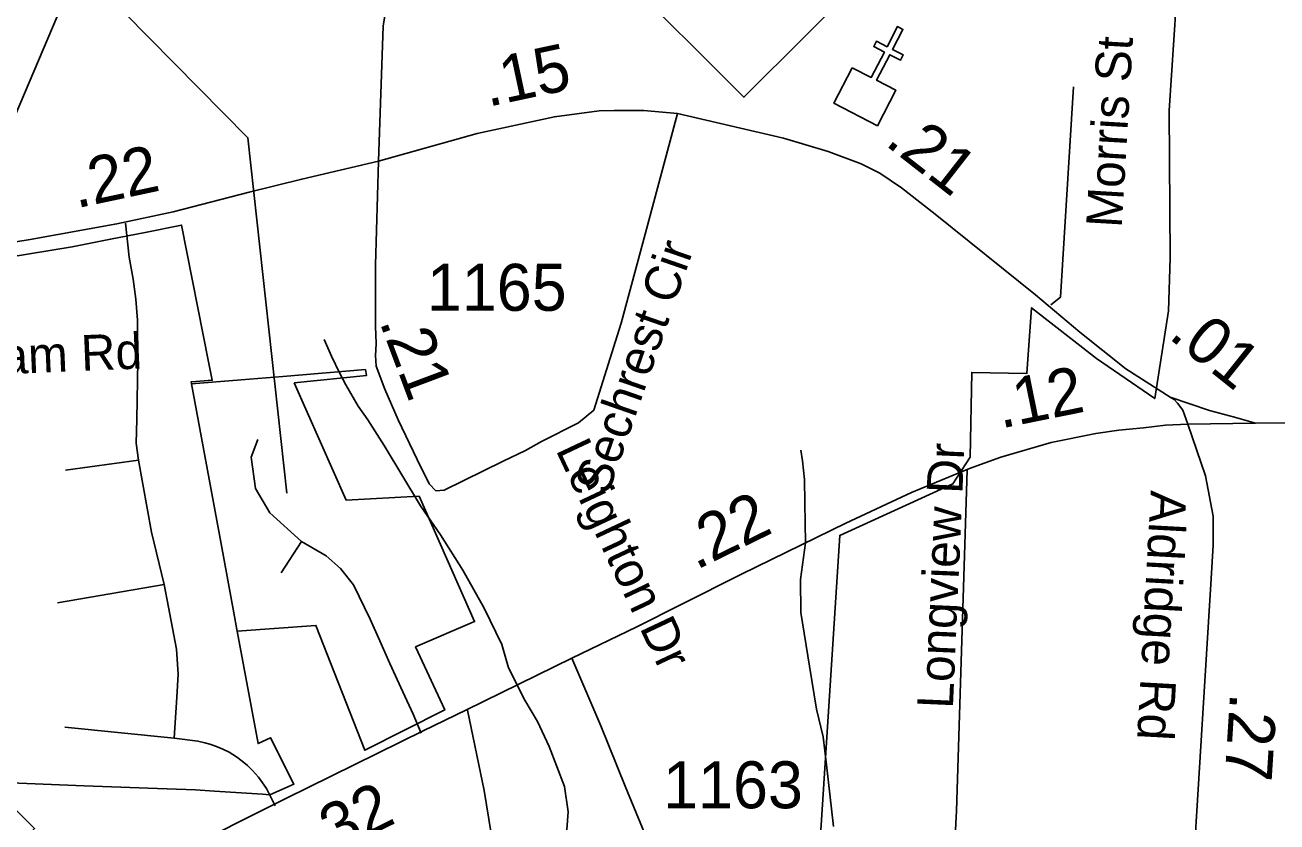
# Model space of a CAD drawing. Extents: x 1662474 to 1856135, y 779280 to 917889.
# Drawn here: x 1716644 to 1719974, y 791216 to 793336 of the extents above; entities that cross this region are included whole.
import ezdxf

# ---------------------------------------------------------------- set-up
doc = ezdxf.new("R2010")
doc.units = 0
for name, color, linetype in [('Exist Boundary Political City Limit New', 7, 'Continuous'), ('Exist Civil Demographics Community Label', 7, 'Continuous'), ('Exist Cultural Church CELL', 7, 'Continuous'), ('Exist Hydrographic Misc Water Feature', 7, 'Continuous'), ('Exist Road Non-System Type 51', 7, 'Continuous'), ('Exist Road Non-System Type 51 Label', 7, 'Continuous'), ('Exist Road Primary NC Attributed', 7, 'Continuous'), ('Exist Road Primary NC Mileage Hundredths English Label', 7, 'Continuous'), ('Exist Road Primary NC Ramp 1 Lane Attributed', 7, 'Continuous'), ('Exist Road Primary NC Service Mileage Hundredths English Label', 7, 'Continuous'), ('Exist Road Primary NC Shield CELL', 7, 'Continuous'), ('Exist Road Secondary Mileage Hundredths English Label', 7, 'Continuous'), ('Exist Road Secondary Mileage Tenths English Label', 7, 'Continuous'), ('Exist Road Secondary Type 51 Attributed', 7, 'Continuous'), ('Exist Road Secondary Type 51 Label', 7, 'Continuous'), ('Exist Road Secondary Type 51 Number Label', 7, 'Continuous'), ('Map Preparation Boundary City Limit Buffer Line', 7, 'Continuous')]:
    doc.layers.add(name, color=color, linetype=linetype)

msp = doc.modelspace()

# ---------------------------------------------------------------- linework, layer by layer
at = {"layer": 'Exist Boundary Political City Limit New'}
for points in [[(1716477.5, 792767.9), (1716831.2, 793600.1), (1716871.4, 793602.7), (1716891, 793620.2), (1716897.5, 793635), (1717059.1, 794003.9), (1717191.5, 794353.5), (1717216.9, 794769.3), (1717229.1, 795137.6), (1717356.1, 795226.8), (1717356.8, 795390.8), (1717355, 795496.9), (1717354.8, 796363.1), (1716932.4, 796381.8), (1716907.8, 795486.1), (1716824.6, 795489.6), (1716703.4, 795479.2), (1716526.9, 795422.6)], [(1719773.5, 794425.2), (1719686.9, 793108.8), (1719689.8, 792716.2), (1719684.8, 792575.9), (1719648.6, 792342.6), (1719493.9, 792449.4), (1719321, 792584.1), (1719308, 792409), (1719161.8, 792412.2), (1719157.8, 792186.7), (1719111.9, 792116.1), (1718811, 791978.6), (1718725.5, 790644.5), (1718062, 790675.1), (1718048.6, 790529.6), (1718046.4, 790501.2), (1718032, 790441.4), (1718031.2, 790408), (1718020.9, 790054.2), (1716776.4, 790128.8), (1716792.6, 790466.4), (1716596.8, 790473.7)], [(1717086.6, 792381.8), (1717085.8, 792386.7), (1717087.4, 792386.8), (1717141.9, 792391.2), (1717132.2, 792440.1), (1717060.5, 792803.9), (1716963.8, 792784.6), (1716871.8, 792766.3), (1716769.2, 792745.9), (1716596.4, 792717.6)], [(1717360, 792384.8), (1717552, 792403.7), (1717549.6, 792419.5), (1717329.6, 792401.5), (1717218.8, 792392.5), (1717086.6, 792381.8)], [(1717086.6, 792381.8), (1717117.6, 792214.1), (1717165.5, 791955.9), (1717199.5, 791772.6), (1717207.6, 791728.8), (1717208.5, 791723.8)], [(1717208.5, 791723.8), (1717207.6, 791728.8), (1717199.5, 791772.6), (1717165.5, 791955.9), (1717117.6, 792214.1), (1717086.6, 792381.8)], [(1717208.5, 791723.8), (1717417.8, 791739.4), (1717547.6, 791407.2), (1717760.4, 791514.4), (1717682.8, 791681.9), (1717839.5, 791749.4), (1717692.2, 792083.4), (1717498.5, 792072.2), (1717360, 792384.8)], [(1716605.9, 791320.2), (1716801.5, 791312.9), (1716971.8, 791306.5), (1717097.4, 791301.8), (1717148.2, 791298.5), (1717204.8, 791294.8), (1717275.8, 791290.2), (1717295.5, 791288.6), (1717359.1, 791317.1), (1717297.2, 791440.6), (1717263.9, 791425.1), (1717208.5, 791723.8)]]:
    msp.add_lwpolyline(points, dxfattribs=at)
at = {"layer": 'Exist Civil Demographics Community Label'}
msp.add_lwpolyline([(1717340.7, 792090.9), (1717237.1, 793036.3), (1716252.9, 794033.4)], dxfattribs=at)
at = {"layer": 'Exist Cultural Church CELL'}
msp.add_lwpolyline([(1718843.9, 793222.6), (1718894.6, 793196.6), (1718929.5, 793264.3), (1718901.1, 793279), (1718908.4, 793293.2), (1718936.8, 793278.5), (1718964.4, 793331.9), (1718978.6, 793324.6), (1718951.1, 793271.1), (1718979.5, 793256.5), (1718972.2, 793242.3), (1718943.7, 793256.9), (1718908.8, 793189.3), (1718960, 793162.7), (1718911.2, 793068.1), (1718795.1, 793128)], close=True, dxfattribs=at)
at = {"layer": 'Exist Hydrographic Misc Water Feature'}
for points in [[(1717944.7, 790866.2), (1717975.4, 790924), (1718020, 790991.6), (1718044.4, 791039.4), (1718071, 791099.1), (1718081.5, 791149), (1718088.3, 791243), (1718079, 791311.1), (1718038, 791417.5), (1718006.6, 791483.9), (1717973.1, 791540.2), (1717929.9, 791626.6), (1717912.5, 791688.8), (1717865.4, 791785.3), (1717808.3, 791885.9), (1717749.2, 791980.5), (1717696, 792056.9), (1717599.3, 792218), (1717556.1, 792286.3), (1717530.3, 792322.6), (1717497, 792378.9), (1717481.2, 792409.1), (1717459.6, 792455.3), (1717440, 792499.5)], [(1718794.2, 791204.3), (1718775.8, 791368.5), (1718766.5, 791442.7), (1718749.1, 791516.9), (1718730.3, 791631), (1718707.5, 791773.3), (1718706.4, 791861.3), (1718719.3, 791959.2), (1718718.3, 792065.3), (1718716.8, 792127.3), (1718711.4, 792177.4), (1718707.6, 792205.4)]]:
    msp.add_lwpolyline(points, dxfattribs=at)
at = {"layer": 'Exist Road Non-System Type 51'}
for p, q in [((1716751.9, 792152.4), (1716946.1, 792179.1)), ((1717324.9, 791878.9), (1717379.4, 791962.4)), ((1716730.9, 791798.9), (1717013.9, 791847.9)), ((1716749.8, 791468.6), (1717040.4, 791439.2))]:
    msp.add_line(p, q, dxfattribs=at)
for points in [[(1719372, 792591.7), (1719397.5, 792611.9), (1719432.1, 793171.5)], [(1716911.4, 792809.2), (1716921.4, 792719), (1716931.4, 792659.9), (1716938.8, 792606.7), (1716942.9, 792551), (1716943.8, 792442.9), (1716941.1, 792287), (1716939.9, 792224), (1716946.1, 792179.1)], [(1717379.4, 791962.4), (1717294.9, 792038.7), (1717257.1, 792103.8), (1717245.6, 792187), (1717263.1, 792233.9)], [(1716946.1, 792179.1), (1716980.2, 791987), (1717013.9, 791847.9)], [(1719150, 792151.9), (1719121.6, 791246.4), (1719101.6, 790877.6)], [(1717697.5, 791452.6), (1717676.2, 791503), (1717649, 791562.4), (1717614.4, 791637.9), (1717587.4, 791698), (1717561.9, 791755.5), (1717517.8, 791847.1), (1717483.1, 791890.2), (1717445, 791924), (1717379.4, 791962.4)], [(1717013.9, 791847.9), (1717026.1, 791787.8), (1717036.4, 791731.6), (1717047.4, 791676.2), (1717051.4, 791609.9), (1717048.1, 791548.7), (1717040.4, 791439.2)], [(1717820.9, 791514), (1717864.8, 791300.4), (1717890.1, 791147.9), (1717890.1, 791120.6), (1717878.1, 791002.8)], [(1717040.4, 791439.2), (1717103.9, 791431.4), (1717121.9, 791427.2), (1717135.6, 791423.8), (1717153.1, 791417.4), (1717170.2, 791410.4), (1717186.8, 791401.9), (1717206.8, 791389.6), (1717221.6, 791378.4), (1717236.1, 791366.5), (1717249.5, 791353.7), (1717265, 791335.9), (1717276, 791320.9), (1717286, 791305.1), (1717309.6, 791259.4)]]:
    msp.add_lwpolyline(points, dxfattribs=at)
at = {"layer": 'Exist Road Primary NC Attributed'}
for points in [[(1717583.9, 792974.1), (1717846.2, 793048), (1718051.9, 793092), (1718170.8, 793108), (1718210.7, 793109), (1718290.2, 793109), (1718379.1, 793101)], [(1718379.1, 793101), (1718661.3, 793035.1), (1718780.2, 793000.1), (1718868.1, 792967.1), (1718917.1, 792942.2), (1718975, 792903.2), (1719065, 792832.9), (1719331.7, 792618.5), (1719449.6, 792519.6), (1719571.9, 792421.7), (1719689.8, 792346.7), (1719700.6, 792339.8), (1719709.1, 792330.3), (1719722.8, 792311.8), (1719736.8, 792274.8)], [(1715161.7, 792534.6), (1715304.6, 792549.5), (1715406.5, 792564.5), (1715662.7, 792607.5), (1715792.6, 792629.5), (1716066.8, 792675.4), (1716255.6, 792703.4), (1716394, 792722.4), (1716536.9, 792746.4), (1716657.7, 792765.3), (1716888, 792807.3), (1717037.9, 792839.3), (1717240.2, 792891.2), (1717380, 792926.2), (1717583.9, 792974.1)], [(1719736.8, 792274.8), (1719916.1, 792276.8), (1720106.9, 792278.8), (1720419.6, 792280.8), (1720547.9, 792285.4), (1720768.3, 792281.8), (1721013, 792285.8), (1721208.4, 792289.8), (1721386.7, 792291.8), (1721554, 792293.8), (1721841.7, 792293.8), (1721962.6, 792293.8), (1722126.8, 792280.1)], [(1718098.4, 791652.4), (1718271.2, 791735.3), (1718389.1, 791795.3), (1718549.4, 791875.2), (1718827.2, 792011.1), (1719002, 792093), (1719155.8, 792156.9), (1719238.8, 792186.9), (1719373.3, 792225.9), (1719492, 792249.8), (1719553, 792258.8), (1719618.9, 792264.8), (1719676.8, 792271.8), (1719736.8, 792274.8)], [(1716590.8, 790906.9), (1716786.1, 791007), (1717042.4, 791130.9), (1717338.1, 791278.8), (1717703.2, 791458.6), (1717818.1, 791514.5), (1718098.4, 791652.4)]]:
    msp.add_lwpolyline(points, dxfattribs=at)
at = {"layer": 'Exist Road Primary NC Ramp 1 Lane Attributed'}
msp.add_lwpolyline([(1719689.8, 792346.7), (1719794.2, 792310.8), (1719860.2, 792292.8), (1719916.1, 792276.8)], dxfattribs=at)
at = {"layer": 'Exist Road Primary NC Shield CELL'}
for points in [[(1718223.1, 793477.1), (1718556.1, 793810.1), (1718889.1, 793477.1), (1718556.1, 793144.1)], [(1716003.6, 791199.2), (1716336.6, 791532.2), (1716669.6, 791199.2), (1716336.6, 790866.2)]]:
    msp.add_lwpolyline(points, close=True, dxfattribs=at)
at = {"layer": 'Exist Road Secondary Type 51 Attributed'}
for points in [[(1717611.7, 793428.1), (1717596.7, 793333.2), (1717583.9, 792974.1)], [(1718379.1, 793101), (1718293.5, 792780.1), (1718229.2, 792543.1), (1718224.4, 792525.9), (1718156.4, 792311.8), (1718116.1, 792278.1), (1718017.4, 792228.8), (1717975.5, 792204.7), (1717915.9, 792176.4)], [(1717915.9, 792176.4), (1717758.6, 792099.4), (1717737, 792097.5), (1717719.1, 792115.4), (1717686.6, 792180.6), (1717636.1, 792286.1), (1717600.7, 792367.7), (1717577.7, 792428.7), (1717575.8, 792457.4), (1717577.7, 792487.9), (1717576.8, 792512.7), (1717576.2, 792533.1), (1717576, 792697.2), (1717583.9, 792974.1)], [(1719736.8, 792274.8), (1719783.6, 792137), (1719803.7, 792030.1), (1719803.7, 791953.1), (1719797.7, 791849.2), (1719779.7, 791562.5), (1719736.8, 790857.2)], [(1717556.8, 790854.7), (1717641.3, 790881.6), (1717733.5, 790904.6), (1717833.3, 790920), (1717917.8, 790923.8), (1718083, 790935.3), (1718217.4, 790950.7), (1718267.3, 790973.7), (1718294.2, 791000.6), (1718305.7, 791046.6), (1718313.4, 791100.3), (1718309.6, 791138.7), (1718286.5, 791200.1), (1718240.4, 791311.4), (1718175.1, 791472.6), (1718098.4, 791652.4)]]:
    msp.add_lwpolyline(points, dxfattribs=at)
at = {"layer": 'Map Preparation Boundary City Limit Buffer Line'}
for points in [[(1716477.5, 792767.9), (1716831.2, 793600.1), (1716871.4, 793602.7), (1716891, 793620.2), (1716897.5, 793635), (1717059.1, 794003.9), (1717191.5, 794353.5), (1717216.9, 794769.3), (1717229.1, 795137.6), (1717356.1, 795226.8), (1717356.8, 795390.8), (1717355, 795496.9), (1717354.8, 796363.1), (1716932.4, 796381.8), (1716907.8, 795486.1), (1716824.6, 795489.6), (1716703.4, 795479.2), (1716526.9, 795422.6)], [(1719773.5, 794425.2), (1719686.9, 793108.8), (1719689.8, 792716.2), (1719684.8, 792575.9), (1719648.6, 792342.6), (1719493.9, 792449.4), (1719321, 792584.1), (1719308, 792409), (1719161.8, 792412.2), (1719157.8, 792186.7), (1719111.9, 792116.1), (1718811, 791978.6), (1718725.5, 790644.5), (1718062, 790675.1), (1718048.6, 790529.6), (1718046.4, 790501.2), (1718032, 790441.4), (1718031.2, 790408), (1718020.9, 790054.2), (1716776.4, 790128.8), (1716792.6, 790466.4), (1716596.8, 790473.7)], [(1717086.6, 792381.8), (1717085.8, 792386.7), (1717087.4, 792386.8), (1717141.9, 792391.2), (1717132.2, 792440.1), (1717060.5, 792803.9), (1716963.8, 792784.6), (1716871.8, 792766.3), (1716769.2, 792745.9), (1716596.4, 792717.6)], [(1717360, 792384.8), (1717552, 792403.7), (1717549.6, 792419.5), (1717329.6, 792401.5), (1717218.8, 792392.5), (1717086.6, 792381.8)], [(1717086.6, 792381.8), (1717117.6, 792214.1), (1717165.5, 791955.9), (1717199.5, 791772.6), (1717207.6, 791728.8), (1717208.5, 791723.8)], [(1717208.5, 791723.8), (1717207.6, 791728.8), (1717199.5, 791772.6), (1717165.5, 791955.9), (1717117.6, 792214.1), (1717086.6, 792381.8)], [(1717208.5, 791723.8), (1717417.8, 791739.4), (1717547.6, 791407.2), (1717760.4, 791514.4), (1717682.8, 791681.9), (1717839.5, 791749.4), (1717692.2, 792083.4), (1717498.5, 792072.2), (1717360, 792384.8)], [(1716605.9, 791320.2), (1716801.5, 791312.9), (1716971.8, 791306.5), (1717097.4, 791301.8), (1717148.2, 791298.5), (1717204.8, 791294.8), (1717275.8, 791290.2), (1717295.5, 791288.6), (1717359.1, 791317.1), (1717297.2, 791440.6), (1717263.9, 791425.1), (1717208.5, 791723.8)]]:
    msp.add_lwpolyline(points, dxfattribs=at)

# ---------------------------------------------------------------- texts
at = {"layer": 'Exist Road Non-System Type 51 Label'}
for s, rotation, p in [('Morris St', 86.6143, (1719560.6, 792795.4)), ('Ingram Rd', 2.3864, (1716364.5, 792398.1)), ('Leighton Dr', 295.2559, (1718054.4, 792206.4)), ('Longview Dr', 87.4769, (1719111.6, 791516.7))]:
    msp.add_text(s, height=95, rotation=rotation, dxfattribs=at).set_placement(p)
at = {"layer": 'Exist Road Primary NC Mileage Hundredths English Label'}
for s, rotation, p in [('.15', 12.0747, (1717875.4, 793118.2)), ('.21', 322.0318, (1718928, 793019.2)), ('.01', 321.3402, (1719682.1, 792505.2))]:
    msp.add_text(s, height=125, rotation=rotation, dxfattribs=at).set_placement(p)
at = {"layer": 'Exist Road Primary NC Service Mileage Hundredths English Label'}
for s, rotation, p in [('.22', 12.0426, (1716780.7, 792848.3)), ('.12', 11.3902, (1719239.2, 792262.7)), ('.22', 26.0683, (1718428.6, 791885.7)), ('.32', 26.2191, (1717426.3, 791113.2))]:
    msp.add_text(s, height=125, rotation=rotation, dxfattribs=at).set_placement(p)
at = {"layer": 'Exist Road Secondary Mileage Hundredths English Label'}
msp.add_text('.27', height=125, rotation=266.3442, dxfattribs=at).set_placement((1719849.2, 791561.4))
at = {"layer": 'Exist Road Secondary Mileage Tenths English Label'}
msp.add_text('.21', height=125, rotation=290.5699, dxfattribs=at).set_placement((1717585.9, 792547.1))
at = {"layer": 'Exist Road Secondary Type 51 Label'}
for s, rotation, p in [('Sechrest Cir', 70.7721, (1718193.6, 792082.6)), ('Aldridge Rd', 266.8587, (1719638.1, 792099.1))]:
    msp.add_text(s, height=95, rotation=rotation, dxfattribs=at).set_placement(p)
at = {"layer": 'Exist Road Secondary Type 51 Number Label'}
for s, p in [('1165', (1717712.7, 792576)), ('1163', (1718341, 791252.8))]:
    msp.add_text(s, height=125, dxfattribs=at).set_placement(p)

doc.saveas('drawing.dxf')
